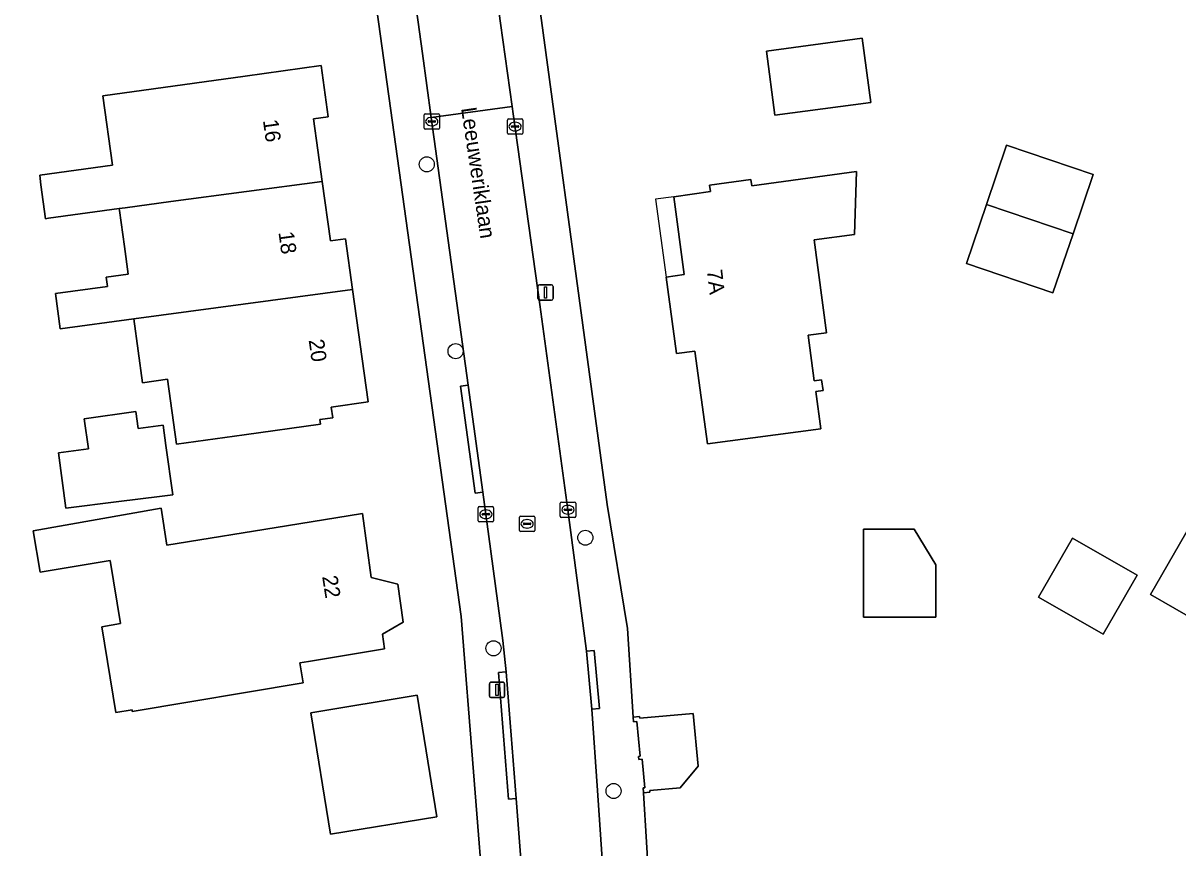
# Model space of a CAD drawing. Extents: x 161772 to 163126, y 383092 to 383917.
# Drawn here: x 162369.9 to 162445.1, y 383686.5 to 383740.2 of the extents above; entities that cross this region are included whole.
import ezdxf

# ---------------------------------------------------------------- set-up
doc = ezdxf.new("R2010")
doc.units = 0
for name, color, linetype in [('IMGEO_Boom', 7, 'Continuous'), ('IMGEO_Erf', 7, 'Continuous'), ('IMGEO_Kolk', 7, 'Continuous'), ('IMGEO_Lichtmast', 7, 'Continuous'), ('IMGEO_Muur', 7, 'Continuous'), ('IMGEO_Openbare_ruimte_label', 7, 'Continuous'), ('IMGEO_Pand', 7, 'Continuous'), ('IMGEO_Pand_nummerreeks', 7, 'Continuous'), ('IMGEO_Pand_overbouw', 7, 'Continuous'), ('IMGEO_Rijbaan_lokaal_open', 7, 'Continuous'), ('IMGEO_Rioolput', 7, 'Continuous'), ('IMGEO_Voetpad_open', 7, 'Continuous')]:
    doc.layers.add(name, color=color, linetype=linetype)

msp = doc.modelspace()

# ---------------------------------------------------------------- linework, layer by layer
at = {"layer": 'IMGEO_Boom'}
for centre in [(162396.174, 383731.023), (162398.046, 383718.864), (162406.494, 383706.725), (162400.514, 383699.527), (162408.329, 383690.24)]:
    msp.add_circle(centre, 0.489, dxfattribs=at)
at = {"layer": 'IMGEO_Erf'}
for points in [[(162447.165, 383824.152), (162444.24, 383825.301), (162395.511, 383815.601), (162393.594, 383812.689), (162402.346, 383750), (162407.92, 383708.894), (162409.242, 383700.817), (162409.601, 383695.053), (162410.021, 383695.091), (162410.031, 383694.982), (162413.518, 383695.291), (162413.846, 383691.851), (162412.664, 383690.455), (162410.685, 383690.28), (162410.695, 383690.166), (162410.275, 383690.129), (162410.867, 383680.486), (162412.577, 383659.7), (162415.408, 383660.142)], [(162324.273, 383644.745), (162401.886, 383657.92), (162401.617, 383661.304), (162400.824, 383671.278), (162398.413, 383701.603), (162391.681, 383750)], [(162446.443, 383701.207), (162443.286, 383703.025), (162447.472, 383710.296)]]:
    msp.add_lwpolyline(points, dxfattribs=at)
for points in [[(162425.067, 383735.057), (162418.837, 383734.218), (162418.275, 383738.397), (162424.504, 383739.236)], [(162371.999, 383722.609), (162375.395, 383723.065), (162375.312, 383723.684), (162376.741, 383723.883), (162376.493, 383725.673), (162376.167, 383728.025), (162376.15, 383728.149), (162371.553, 383727.512), (162371.351, 383727.484), (162371.045, 383729.691), (162370.985, 383730.317), (162375.707, 383730.973), (162375.082, 383735.479), (162384.345, 383736.763), (162389.297, 383737.45), (162389.76, 383734.114), (162388.801, 383733.981), (162389.367, 383729.898), (162389.903, 383726.035), (162390.879, 383726.171), (162391.335, 383722.88), (162392.35, 383715.559), (162389.954, 383715.227), (162390.05, 383714.532), (162389.204, 383714.415), (162389.246, 383714.112), (162384.294, 383713.426), (162379.878, 383712.814), (162379.293, 383717.033), (162377.677, 383716.809), (162377.1, 383720.97), (162372.305, 383720.327)], [(162439.546, 383730.354), (162438.241, 383726.504), (162436.935, 383722.655), (162431.299, 383724.566), (162432.605, 383728.415), (162433.91, 383732.265)], [(162424.009, 383726.465), (162421.382, 383726.115), (162422.19, 383720.068), (162421.001, 383719.909), (162421.398, 383716.936), (162421.874, 383716.999), (162421.966, 383716.306), (162421.491, 383716.242), (162421.815, 383713.814), (162414.448, 383712.829), (162413.615, 383718.857), (162412.425, 383718.71), (162411.749, 383723.686), (162412.934, 383723.848), (162412.25, 383728.909), (162414.632, 383729.249), (162414.575, 383729.673), (162417.268, 383730.046), (162417.327, 383729.62), (162424.147, 383730.55)], [(162377.238, 383714.932), (162377.392, 383713.823), (162379.006, 383714.046), (162379.19, 383712.719), (162379.635, 383709.51), (162378.766, 383709.404), (162376.125, 383709.08), (162372.686, 383708.658), (162372.189, 383712.244), (162374.141, 383712.514), (162373.87, 383714.465)], [(162387.046, 383707.495), (162391.981, 383708.297), (162392.557, 383704.141), (162394.287, 383703.708), (162394.63, 383701.232), (162393.279, 383700.441), (162393.41, 383699.5), (162388.478, 383698.679), (162387.908, 383698.584), (162388.126, 383697.272), (162377.004, 383695.421), (162376.986, 383695.529), (162375.939, 383695.355), (162375.011, 383700.928), (162376.244, 383701.133), (162375.56, 383705.242), (162371.008, 383704.484), (162370.559, 383707.177), (162378.885, 383708.638), (162379.257, 383706.23)], [(162429.3, 383704.953), (162429.301, 383701.564), (162424.591, 383701.563), (162424.59, 383707.284), (162427.897, 383707.284)], [(162442.408, 383704.285), (162440.197, 383700.444), (162435.995, 383702.864), (162438.206, 383706.704)], [(162395.537, 383696.467), (162396.829, 383688.568), (162389.911, 383687.437), (162388.619, 383695.335)]]:
    msp.add_lwpolyline(points, close=True, dxfattribs=at)
at = {"layer": 'IMGEO_Kolk'}
for p, q in [((162395.995, 383733.384), (162395.995, 383734.236)), ((162396.07, 383734.31), (162396.922, 383734.31)), ((162396.254, 383733.804), (162396.254, 383733.816)), ((162396.692, 383733.767), (162396.294, 383733.767)), ((162396.297, 383733.853), (162396.695, 383733.853)), ((162396.483, 383734.09), (162396.508, 383734.09)), ((162396.738, 383733.816), (162396.738, 383733.804)), ((162396.996, 383734.236), (162396.996, 383733.384)), ((162401.416, 383733.055), (162401.416, 383733.907)), ((162401.491, 383733.981), (162402.343, 383733.981)), ((162401.904, 383733.761), (162401.929, 383733.761)), ((162402.417, 383733.907), (162402.417, 383733.055)), ((162396.922, 383733.31), (162396.07, 383733.31)), ((162396.506, 383733.53), (162396.481, 383733.53)), ((162402.343, 383732.981), (162401.491, 383732.981)), ((162401.675, 383733.475), (162401.675, 383733.487)), ((162402.113, 383733.438), (162401.715, 383733.438)), ((162401.718, 383733.524), (162402.116, 383733.524)), ((162401.927, 383733.201), (162401.902, 383733.201)), ((162402.159, 383733.487), (162402.159, 383733.475)), ((162404.864, 383708.12), (162404.864, 383708.972)), ((162404.939, 383709.046), (162405.791, 383709.046)), ((162405.865, 383708.972), (162405.865, 383708.12)), ((162399.516, 383707.824), (162399.516, 383708.676)), ((162399.591, 383708.75), (162400.443, 383708.75)), ((162399.775, 383708.244), (162399.775, 383708.256)), ((162400.213, 383708.207), (162399.815, 383708.207)), ((162399.818, 383708.293), (162400.216, 383708.293)), ((162400.004, 383708.53), (162400.029, 383708.53)), ((162400.259, 383708.256), (162400.259, 383708.244)), ((162400.517, 383708.676), (162400.517, 383707.824)), ((162405.123, 383708.54), (162405.123, 383708.552)), ((162405.561, 383708.503), (162405.163, 383708.503)), ((162405.166, 383708.589), (162405.564, 383708.589)), ((162405.375, 383708.266), (162405.35, 383708.266)), ((162405.352, 383708.826), (162405.377, 383708.826)), ((162405.607, 383708.552), (162405.607, 383708.54)), ((162400.443, 383707.75), (162399.591, 383707.75)), ((162400.027, 383707.97), (162400.002, 383707.97)), ((162405.791, 383708.046), (162404.939, 383708.046))]:
    msp.add_line(p, q, dxfattribs=at)
for points in [[(162395.995, 383733.384), (162395.995, 383734.236)], [(162396.07, 383734.31), (162396.922, 383734.31)], [(162396.996, 383734.236), (162396.996, 383733.384)], [(162401.416, 383733.055), (162401.416, 383733.907)], [(162401.491, 383733.981), (162402.343, 383733.981)], [(162402.417, 383733.907), (162402.417, 383733.055)], [(162396.922, 383733.31), (162396.07, 383733.31)], [(162402.343, 383732.981), (162401.491, 383732.981)], [(162404.864, 383708.12), (162404.864, 383708.972)], [(162404.939, 383709.046), (162405.791, 383709.046)], [(162405.865, 383708.972), (162405.865, 383708.12)], [(162399.516, 383707.824), (162399.516, 383708.676)], [(162399.591, 383708.75), (162400.443, 383708.75)], [(162400.517, 383708.676), (162400.517, 383707.824)], [(162400.443, 383707.75), (162399.591, 383707.75)], [(162405.791, 383708.046), (162404.939, 383708.046)]]:
    msp.add_lwpolyline(points, dxfattribs=at)
for centre, radius, start, end in [((162396.072, 383734.234), 0.0765, 91.55205, 178.44795), ((162396.072, 383734.234), 0.0765, 91.55205, 178.44795), ((162396.294, 383733.813), 0.0403, 85.87752, 175.75265), ((162396.291, 383733.803), 0.0366, 178.93798, 274.71019), ((162396.695, 383733.81), 0.043, 264.86636, 352.45326), ((162396.699, 383733.815), 0.0386, 1.73085, 96.63898), ((162396.92, 383734.234), 0.0765, 1.55205, 88.44795), ((162396.92, 383734.234), 0.0765, 1.55205, 88.44795), ((162401.493, 383733.905), 0.0765, 91.55205, 178.44795), ((162401.493, 383733.905), 0.0765, 91.55205, 178.44795), ((162402.341, 383733.905), 0.0765, 1.55205, 88.44795), ((162402.341, 383733.905), 0.0765, 1.55205, 88.44795), ((162396.072, 383733.386), 0.0765, 181.55205, 268.44795), ((162396.072, 383733.386), 0.0765, 181.55205, 268.44795), ((162396.92, 383733.386), 0.0765, 271.55205, 358.44795), ((162396.92, 383733.386), 0.0765, 271.55205, 358.44795), ((162401.493, 383733.057), 0.0765, 181.55205, 268.44795), ((162401.493, 383733.057), 0.0765, 181.55205, 268.44795), ((162401.715, 383733.484), 0.0403, 85.87752, 175.75265), ((162401.712, 383733.474), 0.0366, 178.93798, 274.71019), ((162402.116, 383733.481), 0.043, 264.86636, 352.45326), ((162402.12, 383733.486), 0.0386, 1.73085, 96.63898), ((162402.341, 383733.057), 0.0765, 271.55205, 358.44795), ((162402.341, 383733.057), 0.0765, 271.55205, 358.44795), ((162404.941, 383708.97), 0.0765, 91.55205, 178.44795), ((162404.941, 383708.97), 0.0765, 91.55205, 178.44795), ((162405.789, 383708.97), 0.0765, 1.55205, 88.44795), ((162405.789, 383708.97), 0.0765, 1.55205, 88.44795), ((162399.593, 383708.674), 0.0765, 91.55205, 178.44795), ((162399.593, 383708.674), 0.0765, 91.55205, 178.44795), ((162399.815, 383708.253), 0.0403, 85.87752, 175.75265), ((162399.812, 383708.243), 0.0366, 178.93798, 274.71019), ((162400.216, 383708.25), 0.043, 264.86636, 352.45326), ((162400.22, 383708.255), 0.0386, 1.73085, 96.63898), ((162400.441, 383708.674), 0.0765, 1.55205, 88.44795), ((162400.441, 383708.674), 0.0765, 1.55205, 88.44795), ((162404.941, 383708.122), 0.0765, 181.55205, 268.44795), ((162404.941, 383708.122), 0.0765, 181.55205, 268.44795), ((162405.163, 383708.549), 0.0403, 85.87752, 175.75265), ((162405.16, 383708.539), 0.0366, 178.93798, 274.71019), ((162405.564, 383708.546), 0.043, 264.86636, 352.45326), ((162405.568, 383708.551), 0.0386, 1.73085, 96.63898), ((162405.789, 383708.122), 0.0765, 271.55205, 358.44795), ((162405.789, 383708.122), 0.0765, 271.55205, 358.44795), ((162399.593, 383707.826), 0.0765, 181.55205, 268.44795), ((162399.593, 383707.826), 0.0765, 181.55205, 268.44795), ((162400.441, 383707.826), 0.0765, 271.55205, 358.44795), ((162400.441, 383707.826), 0.0765, 271.55205, 358.44795)]:
    msp.add_arc(centre, radius, start, end, dxfattribs=at)
for centre, major_axis, ratio, start_param, end_param in [((162396.482, 383733.81), (-0.387, 0.002), 0.722429, 4.712389, 7.853982), ((162396.507, 383733.81), (-0.39, 0.002), 0.717154, 1.570796, 4.712389), ((162401.903, 383733.481), (-0.387, 0.002), 0.722429, 4.712389, 7.853982), ((162401.928, 383733.481), (-0.39, 0.002), 0.717154, 1.570796, 4.712389), ((162400.003, 383708.25), (-0.387, 0.002), 0.722429, 4.712389, 7.853982), ((162400.028, 383708.25), (-0.39, 0.002), 0.717154, 1.570796, 4.712389), ((162405.351, 383708.546), (-0.387, 0.002), 0.722429, 4.712389, 7.853982), ((162405.376, 383708.546), (-0.39, 0.002), 0.717154, 1.570796, 4.712389)]:
    msp.add_ellipse(centre, major_axis=major_axis, ratio=ratio, start_param=start_param, end_param=end_param, dxfattribs=at)
at = {"layer": 'IMGEO_Lichtmast'}
for p, q in [((162403.505, 383723.183), (162404.295, 383723.183)), ((162404.295, 383723.183), (162403.505, 383723.183)), ((162403.405, 383722.283), (162403.405, 383723.083)), ((162403.405, 383723.083), (162403.405, 383722.283)), ((162404.395, 383723.083), (162404.395, 383722.283)), ((162404.395, 383722.283), (162404.395, 383723.083)), ((162404.295, 383722.183), (162403.505, 383722.183)), ((162403.505, 383722.183), (162404.295, 383722.183)), ((162400.248, 383696.42), (162400.248, 383697.22)), ((162400.248, 383697.22), (162400.248, 383696.42)), ((162400.348, 383697.32), (162401.138, 383697.32)), ((162401.138, 383697.32), (162400.348, 383697.32)), ((162401.238, 383697.22), (162401.238, 383696.42)), ((162401.238, 383696.42), (162401.238, 383697.22)), ((162401.138, 383696.32), (162400.348, 383696.32)), ((162400.348, 383696.32), (162401.138, 383696.32))]:
    msp.add_line(p, q, dxfattribs=at)
for points in [[(162403.825, 383723.058), (162403.975, 383723.058), (162403.975, 383722.308), (162403.825, 383722.308), (162403.825, 383723.058)], [(162400.668, 383697.195), (162400.818, 383697.195), (162400.818, 383696.445), (162400.668, 383696.445), (162400.668, 383697.195)]]:
    msp.add_lwpolyline(points, dxfattribs=at)
for centre, start, end in [((162403.505, 383723.083), 90, 180), ((162403.505, 383723.083), 90, 180), ((162404.295, 383723.083), 0, 90), ((162404.295, 383723.083), 360, 90), ((162403.505, 383722.283), 180, 270), ((162403.505, 383722.283), 180, 270), ((162404.295, 383722.283), 270, 0), ((162404.295, 383722.283), 270, 0), ((162400.348, 383697.22), 90, 180), ((162400.348, 383697.22), 90, 180), ((162401.138, 383697.22), 0, 90), ((162401.138, 383697.22), 360, 90), ((162400.348, 383696.42), 180, 270), ((162400.348, 383696.42), 180, 270), ((162401.138, 383696.42), 270, 0), ((162401.138, 383696.42), 270, 0)]:
    msp.add_arc(centre, 0.1, start, end, dxfattribs=at)
at = {"layer": 'IMGEO_Muur'}
msp.add_lwpolyline([(162410.867, 383680.486), (162410.275, 383690.129)], dxfattribs=at)
at = {"layer": 'IMGEO_Pand'}
for points in [[(162418.837, 383734.218), (162425.067, 383735.057), (162424.504, 383739.236), (162418.275, 383738.397)], [(162376.15, 383728.149), (162376.542, 383728.203), (162379.508, 383728.595), (162389.367, 383729.898), (162388.801, 383733.981), (162389.76, 383734.114), (162389.297, 383737.45), (162384.345, 383736.763), (162375.082, 383735.479), (162375.707, 383730.973), (162370.985, 383730.317), (162371.045, 383729.691), (162371.351, 383727.484), (162371.553, 383727.512)], [(162432.605, 383728.415), (162438.241, 383726.504), (162439.546, 383730.354), (162433.91, 383732.265)], [(162389.367, 383729.898), (162379.508, 383728.595), (162376.542, 383728.203), (162376.15, 383728.149), (162376.167, 383728.025), (162376.493, 383725.673), (162376.741, 383723.883), (162375.312, 383723.684), (162375.395, 383723.065), (162371.999, 383722.609), (162372.305, 383720.327), (162377.1, 383720.97), (162391.335, 383722.88), (162390.879, 383726.171), (162389.903, 383726.035)], [(162411.749, 383723.686), (162412.425, 383718.71), (162413.615, 383718.857), (162414.448, 383712.829), (162421.815, 383713.814), (162421.491, 383716.242), (162421.966, 383716.306), (162421.874, 383716.999), (162421.398, 383716.936), (162421.001, 383719.909), (162422.19, 383720.068), (162421.382, 383726.115), (162424.009, 383726.465), (162424.147, 383730.55), (162417.327, 383729.62), (162417.268, 383730.046), (162414.575, 383729.673), (162414.632, 383729.249), (162412.25, 383728.909), (162412.934, 383723.848)], [(162438.241, 383726.504), (162432.605, 383728.415), (162431.299, 383724.566), (162436.935, 383722.655)], [(162377.1, 383720.97), (162377.677, 383716.809), (162379.293, 383717.033), (162379.878, 383712.814), (162384.294, 383713.426), (162389.246, 383714.112), (162389.204, 383714.415), (162390.05, 383714.532), (162389.954, 383715.227), (162392.35, 383715.559), (162391.335, 383722.88)], [(162379.19, 383712.719), (162379.006, 383714.046), (162377.392, 383713.823), (162377.238, 383714.932), (162373.87, 383714.465), (162374.141, 383712.514), (162372.189, 383712.244), (162372.686, 383708.658), (162376.125, 383709.08), (162378.766, 383709.404), (162379.635, 383709.51)], [(162455.448, 383704.229), (162455.301, 383704.773), (162455.739, 383705.534), (162447.472, 383710.296), (162443.286, 383703.025), (162446.443, 383701.207), (162449.172, 383699.635), (162450.516, 383701.966), (162452.118, 383701.043), (162452.899, 383700.593), (162453.987, 383702.482), (162454.525, 383702.627)], [(162394.287, 383703.708), (162392.557, 383704.141), (162391.981, 383708.297), (162387.046, 383707.495), (162379.257, 383706.23), (162378.885, 383708.638), (162370.559, 383707.177), (162371.008, 383704.484), (162375.56, 383705.242), (162376.244, 383701.133), (162375.011, 383700.928), (162375.939, 383695.355), (162376.986, 383695.529), (162377.004, 383695.421), (162388.126, 383697.272), (162387.908, 383698.584), (162388.478, 383698.679), (162393.41, 383699.5), (162393.279, 383700.441), (162394.63, 383701.232)], [(162424.59, 383707.284), (162424.591, 383701.563), (162429.301, 383701.564), (162429.3, 383704.953), (162427.897, 383707.284)], [(162435.995, 383702.864), (162440.197, 383700.444), (162442.408, 383704.285), (162438.206, 383706.704)], [(162389.911, 383687.437), (162396.829, 383688.568), (162395.537, 383696.467), (162388.619, 383695.335)], [(162410.275, 383690.129), (162410.695, 383690.166), (162410.685, 383690.28), (162412.664, 383690.455), (162413.846, 383691.851), (162413.518, 383695.291), (162410.031, 383694.982), (162410.021, 383695.091), (162409.601, 383695.053), (162409.622, 383694.742), (162409.841, 383694.757), (162410.067, 383692.498), (162409.957, 383692.488), (162409.975, 383692.289), (162410.194, 383692.308), (162410.359, 383690.447), (162410.249, 383690.437)]]:
    msp.add_lwpolyline(points, close=True, dxfattribs=at)
at = {"layer": 'IMGEO_Pand_overbouw'}
msp.add_lwpolyline([(162411.749, 383723.686), (162412.934, 383723.848), (162412.25, 383728.909), (162411.064, 383728.752)], close=True, dxfattribs=at)
at = {"layer": 'IMGEO_Rijbaan_lokaal_open'}
msp.add_lwpolyline([(162395.195, 383743.279), (162395.89, 383738.231), (162396.464, 383734.064), (162401.726, 383734.782), (162400.969, 383740.213), (162400.442, 383743.994)], close=True, dxfattribs=at)
msp.add_lwpolyline([(162405.371, 383668.929), (162405.946, 383660.426), (162409.307, 383660.639), (162407.28, 383690.274), (162406.905, 383695.569), (162406.575, 383699.333), (162406.439, 383700.329), (162405.364, 383708.546), (162403.523, 383721.891), (162401.793, 383734.306), (162401.726, 383734.782), (162396.464, 383734.064), (162398.862, 383716.657), (162399.821, 383709.699), (162400.329, 383706.008), (162401.123, 383700.027), (162401.335, 383697.99), (162401.997, 383689.753), (162402.378, 383684.666), (162403.241, 383671.754)], dxfattribs=at)
at = {"layer": 'IMGEO_Rioolput'}
for p, q in [((162402.278, 383708.127), (162403.13, 383708.127)), ((162402.203, 383707.201), (162402.203, 383708.053)), ((162402.462, 383707.621), (162402.462, 383707.633)), ((162402.9, 383707.584), (162402.502, 383707.584)), ((162402.505, 383707.67), (162402.903, 383707.67)), ((162402.714, 383707.347), (162402.689, 383707.347)), ((162402.691, 383707.907), (162402.716, 383707.907)), ((162402.946, 383707.633), (162402.946, 383707.621)), ((162403.204, 383708.053), (162403.204, 383707.201)), ((162403.13, 383707.127), (162402.278, 383707.127))]:
    msp.add_line(p, q, dxfattribs=at)
for points in [[(162402.278, 383708.127), (162403.13, 383708.127)], [(162402.203, 383707.201), (162402.203, 383708.053)], [(162403.204, 383708.053), (162403.204, 383707.201)], [(162403.13, 383707.127), (162402.278, 383707.127)]]:
    msp.add_lwpolyline(points, dxfattribs=at)
for centre, radius, start, end in [((162402.28, 383708.051), 0.0765, 91.55205, 178.44795), ((162402.28, 383708.051), 0.0765, 91.55205, 178.44795), ((162403.128, 383708.051), 0.0765, 1.55205, 88.44795), ((162403.128, 383708.051), 0.0765, 1.55205, 88.44795), ((162402.502, 383707.63), 0.0403, 85.87752, 175.75265), ((162402.499, 383707.62), 0.0366, 178.93798, 274.71019), ((162402.903, 383707.627), 0.043, 264.86636, 352.45326), ((162402.907, 383707.632), 0.0386, 1.73085, 96.63898), ((162402.28, 383707.203), 0.0765, 181.55205, 268.44795), ((162402.28, 383707.203), 0.0765, 181.55205, 268.44795), ((162403.128, 383707.203), 0.0765, 271.55205, 358.44795), ((162403.128, 383707.203), 0.0765, 271.55205, 358.44795)]:
    msp.add_arc(centre, radius, start, end, dxfattribs=at)
for centre, major_axis, ratio, start_param, end_param in [((162402.69, 383707.627), (-0.387, 0.002), 0.722429, 4.712389, 7.853982), ((162402.715, 383707.627), (-0.39, 0.002), 0.717154, 1.570796, 4.712389)]:
    msp.add_ellipse(centre, major_axis=major_axis, ratio=ratio, start_param=start_param, end_param=end_param, dxfattribs=at)
at = {"layer": 'IMGEO_Voetpad_open'}
for points in [[(162395.89, 383738.231), (162395.195, 383743.279), (162395.119, 383743.827), (162394.269, 383750), (162389.85, 383782.081), (162389.356, 383782.013), (162388.838, 383785.767), (162389.333, 383785.835), (162385.613, 383812.846), (162385.524, 383813.489), (162380.984, 383813.013), (162383.157, 383811.286), (162391.681, 383750), (162398.413, 383701.603), (162400.824, 383671.278), (162403.111, 383669.273)], [(162410.867, 383680.486), (162410.275, 383690.129), (162410.249, 383690.437), (162410.359, 383690.447), (162410.194, 383692.308), (162409.975, 383692.289), (162409.957, 383692.488), (162410.067, 383692.498), (162409.841, 383694.757), (162409.622, 383694.742), (162409.601, 383695.053), (162409.242, 383700.817), (162407.92, 383708.894), (162402.346, 383750)], [(162400.442, 383743.994), (162400.969, 383740.213), (162401.726, 383734.782), (162401.793, 383734.306), (162403.523, 383721.891), (162405.364, 383708.546), (162406.439, 383700.329), (162406.575, 383699.333), (162407.074, 383699.378), (162407.404, 383695.613), (162406.905, 383695.569), (162407.28, 383690.274), (162409.307, 383660.639)], [(162403.241, 383671.754), (162402.378, 383684.666), (162401.997, 383689.753), (162401.499, 383689.713), (162400.837, 383697.95), (162401.335, 383697.99), (162401.123, 383700.027), (162400.329, 383706.008), (162399.821, 383709.699), (162399.326, 383709.631), (162398.367, 383716.589), (162398.862, 383716.657), (162396.464, 383734.064), (162395.89, 383738.231)]]:
    msp.add_lwpolyline(points, dxfattribs=at)
for points in [[(162399.821, 383709.699), (162398.862, 383716.657), (162398.367, 383716.589), (162399.326, 383709.631)], [(162406.575, 383699.333), (162406.905, 383695.569), (162407.404, 383695.613), (162407.074, 383699.378)], [(162401.997, 383689.753), (162401.335, 383697.99), (162400.837, 383697.95), (162401.499, 383689.713)]]:
    msp.add_lwpolyline(points, close=True, dxfattribs=at)

# ---------------------------------------------------------------- texts
at = {"layer": 'IMGEO_Openbare_ruimte_label'}
msp.add_text('Leeuweriklaan', height=1, rotation=278.45426, dxfattribs=at).set_placement((162398.402, 383734.671))
at = {"layer": 'IMGEO_Pand_nummerreeks'}
for s, rotation, p in [('16', 277.89515, (162385.503, 383733.885)), ('18', 277.89515, (162386.514, 383726.597)), ('7A', 276.68792, (162414.397, 383724.132)), ('20', 277.89186, (162388.481, 383719.584)), ('22', 278.92647, (162389.357, 383704.196))]:
    msp.add_text(s, height=1, rotation=rotation, dxfattribs=at).set_placement(p)

doc.saveas('drawing.dxf')
